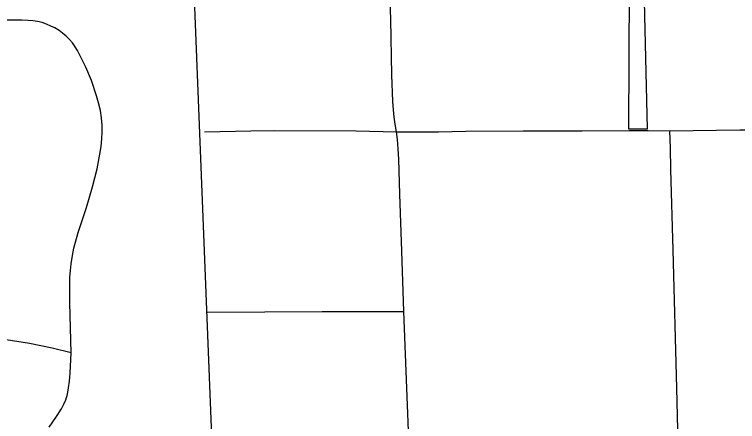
# Model space of a CAD drawing. Extents: x -6.4 to 34, y -4.2 to 22.
# Drawn here: x 6.2757 to 6.5038, y 14.5385 to 14.667 of the extents above; entities that cross this region are included whole.
import ezdxf

# ---------------------------------------------------------------- set-up
doc = ezdxf.new("R2010")
doc.units = 0
for name, color, linetype in [('GM_X_City_Street', 7, 'Continuous'), ('GM_X_Corporation', 7, 'Continuous'), ('GM_X_Township_Road', 7, 'Continuous')]:
    doc.layers.add(name, color=color, linetype=linetype)

msp = doc.modelspace()

# ---------------------------------------------------------------- linework, layer by layer
at = {"layer": 'GM_X_City_Street'}
for points in [[(6.28667, 14.53673), (6.28877, 14.53981), (6.2905, 14.54253), (6.29124, 14.54395), (6.29186, 14.54536), (6.29242, 14.54715), (6.29278, 14.54913), (6.29309, 14.55129), (6.2933, 14.55378), (6.29354, 14.56016), (6.29336, 14.56806), (6.29317, 14.57596), (6.29313, 14.58037), (6.29317, 14.58394), (6.29331, 14.5862), (6.29355, 14.58828), (6.29399, 14.59095), (6.29446, 14.59327), (6.29579, 14.59813), (6.29838, 14.60605), (6.3003, 14.61253), (6.30172, 14.61821), (6.30264, 14.62289), (6.30302, 14.6253), (6.30327, 14.6277), (6.30333, 14.6298), (6.30333, 14.63202), (6.30315, 14.63436), (6.30278, 14.63671), (6.30222, 14.63905), (6.30161, 14.64127), (6.29998, 14.64609), (6.29822, 14.65028), (6.29635, 14.65415), (6.29559, 14.65558), (6.29486, 14.65674), (6.29397, 14.65799), (6.29305, 14.65907), (6.29198, 14.66012), (6.29089, 14.66107), (6.28978, 14.6619), (6.28845, 14.66271), (6.28717, 14.66331), (6.28577, 14.66394), (6.28443, 14.66445), (6.28293, 14.66474), (6.28144, 14.66498), (6.28, 14.66508), (6.27797, 14.66513), (6.26764, 14.66517)], [(6.29354, 14.56016), (6.28754, 14.56168), (6.28038, 14.56317), (6.27306, 14.56433)]]:
    msp.add_lwpolyline(points, dxfattribs=at)
at = {"layer": 'GM_X_Corporation'}
for points in [[(6.46956, 14.67551), (6.46934, 14.63086), (6.47539, 14.63086), (6.47428, 14.67563)], [(6.52997, 14.43491), (6.49817, 14.43501), (6.48301, 14.43493), (6.47057, 14.43486), (6.43638, 14.435), (6.43069, 14.43534), (6.4304, 14.44066), (6.42937, 14.47315), (6.42545, 14.47327), (6.41596, 14.47343), (6.40147, 14.47319), (6.39694, 14.47288), (6.38746, 14.4729), (6.37798, 14.47292), (6.3685, 14.47295), (6.35902, 14.47297), (6.34954, 14.47299), (6.3404, 14.47301), (6.33247, 14.67198)]]:
    msp.add_lwpolyline(points, dxfattribs=at)
at = {"layer": 'GM_X_Township_Road'}
msp.add_line((6.46954, 14.63031), (6.47559, 14.6303), dxfattribs=at)
for points in [[(6.39622, 14.62996), (6.39569, 14.63295), (6.39537, 14.63562), (6.39504, 14.63954), (6.39473, 14.64796), (6.39445, 14.66533), (6.39405, 14.67473), (6.39376, 14.67849), (6.39337, 14.68161), (6.3929, 14.68467), (6.39203, 14.68886), (6.39152, 14.69316), (6.39125, 14.69616), (6.38947, 14.73212), (6.38788, 14.77305), (6.38765, 14.77899), (6.38609, 14.81772), (6.38506, 14.84252), (6.38485, 14.84765)], [(6.47559, 14.6303), (6.48244, 14.63024), (6.50445, 14.63054), (6.53231, 14.63055), (6.53996, 14.63058), (6.57529, 14.63076), (6.59577, 14.63087), (6.5996, 14.63093)], [(6.33558, 14.62997), (6.3502, 14.63024), (6.35776, 14.63037), (6.38348, 14.63028), (6.39622, 14.62996)], [(6.39622, 14.62996), (6.39711, 14.62996), (6.40139, 14.62994), (6.40942, 14.62996), (6.4181, 14.63009), (6.43613, 14.63026), (6.45478, 14.63028), (6.46954, 14.63031)], [(6.40167, 14.47263), (6.40016, 14.53018), (6.39853, 14.57328), (6.39789, 14.59225), (6.39719, 14.61026), (6.39693, 14.62133), (6.39673, 14.62461), (6.39649, 14.62754), (6.39622, 14.62996)], [(6.48837, 14.4401), (6.48819, 14.44591), (6.48762, 14.46454), (6.48662, 14.48754), (6.48576, 14.50804), (6.4851, 14.52729), (6.48461, 14.54906), (6.48346, 14.59256), (6.48277, 14.61805), (6.48259, 14.62488), (6.48244, 14.63024)], [(6.33659, 14.573), (6.37275, 14.57325), (6.39333, 14.57327), (6.39853, 14.57328)]]:
    msp.add_lwpolyline(points, dxfattribs=at)

doc.saveas('drawing.dxf')
